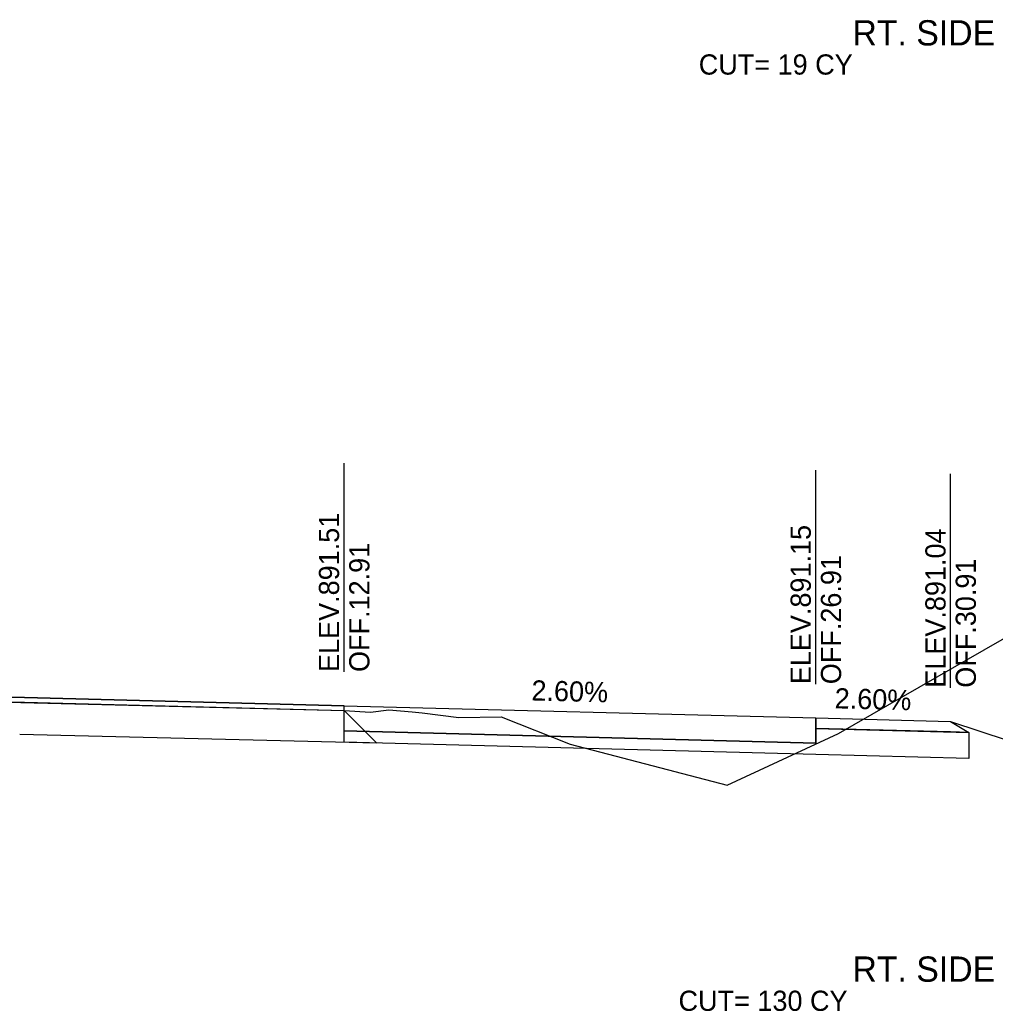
# Model space of a CAD drawing. Extents: x -4 to 359, y 0 to 1436.
# Drawn here: x 51.41 to 80.36, y 1352.4 to 1381.83 of the extents above; entities that cross this region are included whole.
import ezdxf

# ---------------------------------------------------------------- set-up
doc = ezdxf.new("R2010")
doc.units = 0
for name, color, linetype in [('XS-Existing subsurface-pavement', 7, 'Continuous'), ('XS-Existing surface-ground', 7, 'Continuous'), ('XS-Proposed Finish Grade', 7, 'Continuous'), ('XS-Proposed subsurface-aggregate layer 1', 7, 'Continuous'), ('XS-Proposed surface-ground', 7, 'Continuous'), ('XS-Proposed surface-pavement', 7, 'Continuous'), ('XS-Proposed surface-shoulder', 7, 'Continuous'), ('XS-Text-earthwork labels', 7, 'Continuous'), ('XS-Text-pavement elevation', 7, 'Continuous'), ('XS-Text-pavement slope', 7, 'Continuous'), ('XS-Text-profile report', 7, 'Continuous'), ('XS-Text-shoulder elevation', 7, 'Continuous'), ('XS-Text-shoulder slope', 7, 'Continuous'), ('XS-Text-tie offset', 7, 'Continuous')]:
    doc.layers.add(name, color=color, linetype=linetype)

msp = doc.modelspace()

# ---------------------------------------------------------------- linework, layer by layer
at = {"layer": 'XS-Existing subsurface-pavement'}
for p in [(61.038, 1361.323), (51.413, 1360.623)]:
    msp.add_line(p, (61.999, 1360.362), dxfattribs=at)
at = {"layer": 'XS-Existing surface-ground'}
for p, q in [((75.714, 1360.64), (82.16, 1364.346)), ((48.13, 1361.658), (51.436, 1361.56)), ((51.436, 1361.56), (61.038, 1361.323)), ((61.038, 1361.323), (61.824, 1361.276)), ((61.824, 1361.276), (62.369, 1361.35)), ((62.369, 1361.35), (63.057, 1361.287)), ((63.057, 1361.287), (63.35, 1361.255)), ((63.35, 1361.255), (64.441, 1361.119)), ((64.441, 1361.119), (65.703, 1361.138)), ((65.703, 1361.138), (67.742, 1360.328)), ((72.411, 1359.11), (75.714, 1360.64)), ((67.742, 1360.328), (72.411, 1359.11))]:
    msp.add_line(p, q, dxfattribs=at)
at = {"layer": 'XS-Proposed Finish Grade'}
for points in [[(38.218, 1362.098), (48.13, 1361.804), (61.038, 1361.469)], [(61.038, 1361.469), (75.04, 1361.106)], [(75.04, 1361.106), (79.04, 1361.002)]]:
    msp.add_lwpolyline(points, dxfattribs=at)
at = {"layer": 'XS-Proposed subsurface-aggregate layer 1'}
for points in [[(61.038, 1360.719), (75.04, 1360.356)], [(61.038, 1360.386), (61.038, 1360.719)], [(75.04, 1360.356), (75.04, 1360.793)], [(75.04, 1360.793), (79.584, 1360.675)], [(79.584, 1360.675), (79.584, 1359.904)], [(79.584, 1359.904), (75.04, 1360.022), (61.038, 1360.386)]]:
    msp.add_lwpolyline(points, dxfattribs=at)
at = {"layer": 'XS-Proposed surface-ground'}
msp.add_lwpolyline([(79.04, 1361.002), (85.04, 1359.022), (89.04, 1359.022), (103.033, 1366.018)], dxfattribs=at)
at = {"layer": 'XS-Proposed surface-pavement'}
for points in [[(61.038, 1361.469), (48.13, 1361.804), (38.218, 1362.098)], [(38.218, 1361.952), (48.13, 1361.659), (61.038, 1361.323)], [(61.038, 1361.469), (75.04, 1361.106)], [(61.038, 1360.719), (61.038, 1361.469)], [(61.038, 1361.323), (61.038, 1361.469)], [(75.04, 1361.106), (75.04, 1360.356)], [(75.04, 1360.356), (61.038, 1360.719)]]:
    msp.add_lwpolyline(points, dxfattribs=at)
at = {"layer": 'XS-Proposed surface-shoulder'}
for points in [[(75.04, 1361.106), (79.04, 1361.002), (79.584, 1360.675)], [(75.04, 1360.793), (75.04, 1361.106)], [(79.584, 1360.675), (79.04, 1360.689), (75.04, 1360.793)]]:
    msp.add_lwpolyline(points, dxfattribs=at)
at = {"layer": 'XS-Text-tie offset'}
for p, q in [((61.038, 1362.469), (61.038, 1368.669)), ((75.04, 1362.106), (75.04, 1368.457)), ((79.04, 1362.002), (79.04, 1368.352))]:
    msp.add_line(p, q, dxfattribs=at)

# ---------------------------------------------------------------- texts
at = {"layer": 'XS-Text-earthwork labels'}
for s, height, p in [('RT. SIDE', 0.75, (76.127, 1381.07)), (' CUT= 19 CY           ', 0.6, (71.341, 1380.205)), ('RT. SIDE', 0.75, (76.127, 1353.273)), (' CUT= 130 CY           ', 0.6, (70.741, 1352.408))]:
    msp.add_text(s, height=height, dxfattribs=at).set_placement(p)
at = {"layer": 'XS-Text-pavement elevation'}
for s, p in [('ELEV.891.51', (60.888, 1362.469)), ('ELEV.891.15', (74.89, 1362.106)), ('OFF.12.91', (61.788, 1362.469)), ('OFF.26.91', (75.79, 1362.106))]:
    msp.add_text(s, height=0.6, rotation=90, dxfattribs=at).set_placement(p)
at = {"layer": 'XS-Text-pavement slope'}
msp.add_text('2.60%', height=0.6, rotation=358.5125, dxfattribs=at).set_placement((66.591, 1361.625))
at = {"layer": 'XS-Text-profile report'}
for s, p in [('Pvmt_Surf_Asph_T1_R', (61.022, 1361.468)), ('Pvmt_Surf_Asph_T_R', (61.023, 1361.323)), ('Pvmt_Surf_Conc_T1_R', (75.024, 1361.105)), ('Shldr_Surf_Asph_T11', (79.025, 1361.001)), ('Pvmt_Surf_Conc_B_R', (61.023, 1360.718)), ('Shldr_Surf_Asph_B111', (75.024, 1360.792)), ('Shldr_Surf_Asph_B11', (79.025, 1360.688)), ('Shldr_Surf_Asph_B21', (79.569, 1360.674)), ('Agg_Layer_1_B2', (61.026, 1360.385)), ('Pvmt_Surf_Conc_B1_R', (75.024, 1360.355)), ('Agg_Layer_1_B11', (75.028, 1360.021)), ('Agg_Layer_1_B12', (79.572, 1359.903))]:
    msp.add_text(s, height=0.00167, dxfattribs=at).set_placement(p)
at = {"layer": 'XS-Text-shoulder elevation'}
for s, p in [('ELEV.891.04', (78.89, 1362.002)), ('OFF.30.91', (79.79, 1362.002))]:
    msp.add_text(s, height=0.6, rotation=90, dxfattribs=at).set_placement(p)
at = {"layer": 'XS-Text-shoulder slope'}
msp.add_text('2.60%', height=0.6, rotation=358.5125, dxfattribs=at).set_placement((75.592, 1361.391))

doc.saveas('drawing.dxf')
